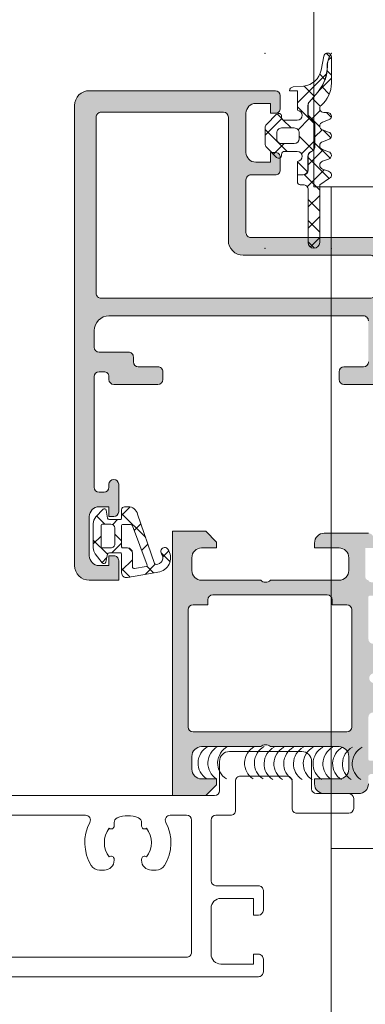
# Model space of a CAD drawing. Header units: millimetres. Extents: x 213386 to 506888, y 183055 to 450952.
# Tile 427 of 656: x 399514 to 399549, y 301567 to 301667. Entities that reach past the tile are written whole.
import ezdxf

# ---------------------------------------------------------------- set-up
doc = ezdxf.new("R2010")
doc.units = ezdxf.units.MM
doc.layers.add('FASÁDA DETAILNÍ', color=255, linetype='Continuous', lineweight=0)

msp = doc.modelspace()

# ---------------------------------------------------------------- hatches: boundary and pattern name
at = {"layer": 'FASÁDA DETAILNÍ'}
h = msp.add_hatch(dxfattribs=at)
h.set_pattern_fill('ANSI37', color=256, scale=0.625, angle=90, style=0)
h.set_pattern_definition([(135, (397960.6382589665, 280090.7056870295), (-1.403165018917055, -1.403165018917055), []), (225, (397960.6382589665, 280090.7056870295), (1.403165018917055, -1.403165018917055), [])])
edge = h.paths.add_edge_path()
edge.add_arc((399540.2923258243, 301653.5956662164), 0.2900050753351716, 224.9975633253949, 359.9994892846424)
edge.add_line((399540.5823308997, 301653.5956636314), (399540.5823308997, 301653.6956578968))
edge.add_arc((399540.8923308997, 301653.6956578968), 0.3099999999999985, 89.99999999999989, 180.0000000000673, ccw=False)
edge.add_line((399540.8923308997, 301654.0056578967), (399542.1923068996, 301654.0056578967))
edge.add_arc((399542.1923068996, 301653.4956578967), 0.5100000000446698, -88.87647985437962, 90.00000000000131, ccw=False)
edge.add_line((399542.2023069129, 301652.9857559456), (399542.2023087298, 301651.6271479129))
edge.add_line((399542.2023087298, 301651.627147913), (399542.7923090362, 301651.627147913))
edge.add_arc((399542.7923090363, 301652.117147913), 0.4900000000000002, -89.99999999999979, 1.272221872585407e-14)
edge.add_line((399543.2823090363, 301652.117147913), (399543.2823090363, 301653.5171456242))
edge.add_arc((399543.7923090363, 301653.5171456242), 0.5099999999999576, 120.00000000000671, 180.0000000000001, ccw=False)
edge.add_line((399543.5373090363, 301653.95881858), (399543.7373090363, 301654.0742886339))
edge.add_arc((399543.4923090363, 301654.4986410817), 0.4900000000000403, -59.9999999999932, 1.144999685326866e-13)
edge.add_line((399543.9823090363, 301654.4986410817), (399543.9823090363, 301656.7356509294))
edge.add_arc((399543.4923090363, 301656.7356509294), 0.4899999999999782, 1.144999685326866e-13, 60.00000000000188)
edge.add_line((399543.7373090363, 301657.1600033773), (399543.5373090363, 301657.2754734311))
edge.add_arc((399543.7923090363, 301657.7171463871), 0.5100000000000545, 179.9999999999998, 240.0000000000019, ccw=False)
edge.add_line((399543.2823090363, 301657.7171463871), (399543.2823090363, 301658.7147437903))
edge.add_arc((399543.7882424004, 301658.7147437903), 0.5059333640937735, 139.3588191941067, 180, ccw=False)
edge.add_line((399543.404338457, 301659.0442681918), (399544.2852053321, 301660.0704995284))
edge.add_arc((399541.2547474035, 301662.6716966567), 3.993732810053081, -40.64118080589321, 0.6188691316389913)
edge.add_arc((399547.2581299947, 301662.736543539), 2.010000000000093, 153.3452087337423, 180.6188691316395, ccw=False)
edge.add_line((399545.4617414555, 301663.6382575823), (399545.5957826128, 301663.9052934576))
edge.add_arc((399545.2923188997, 301663.6603238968), 0.3900003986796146, 38.91202932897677, 168.9894375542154)
edge.add_line((399544.9094976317, 301663.7348100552), (399544.6298960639, 301662.2967192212))
edge.add_arc((399542.6568421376, 301662.6803312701), 2.010000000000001, -85.00475061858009, -11.002496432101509, ccw=False)
edge.add_line((399542.8318591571, 301660.6779654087), (399541.7588993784, 301660.5841832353))
edge.add_arc((399541.7923206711, 301660.1956161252), 0.3900017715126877, 94.91600467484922, 178.5301263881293)
edge.add_line((399541.4024472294, 301660.2056201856), (399542.2023181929, 301660.2056201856))
edge.add_line((399542.2023181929, 301660.2056201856), (399542.2023069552, 301658.2055408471))
edge.add_arc((399542.1923068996, 301657.6956388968), 0.5100000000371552, -90, 88.87647509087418, ccw=False)
edge.add_line((399542.1923068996, 301657.1856388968), (399540.8923308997, 301657.1856388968))
edge.add_arc((399540.8923308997, 301657.4956388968), 0.3100000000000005, 180, 270, ccw=False)
edge.add_line((399540.5823308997, 301657.4956388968), (399540.5823308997, 301657.5956638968))
edge.add_arc((399540.2923155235, 301657.5956357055), 0.2900153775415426, 0.005569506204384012, 134.9966855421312)
edge.add_line((399540.0872555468, 301657.8007194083), (399539.0459585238, 301656.7601549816))
edge.add_arc((399539.3923188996, 301656.4135507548), 0.4900000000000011, 134.9798378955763, 179.9999999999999)
edge.add_line((399538.9023188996, 301656.4135507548), (399538.9023188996, 301654.7775023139))
edge.add_arc((399539.3923188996, 301654.777502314), 0.4899999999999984, 180.0000000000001, 225.0276992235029)
edge.add_line((399539.0460041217, 301654.4308525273), (399540.0872525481, 301653.3906103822))
edge = h.paths.add_edge_path()
edge.add_arc((399541.8923407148, 301655.2956350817), 0.4999901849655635, -90.00000000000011, -9.199197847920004e-09, ccw=False)
edge.add_line((399541.8923407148, 301654.7956448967), (399540.5923308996, 301654.7956448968))
edge.add_arc((399540.5923122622, 301655.2956262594), 0.4999813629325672, -180.0021357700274, -89.9978642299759, ccw=False)
edge.add_line((399540.0923308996, 301655.2956448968), (399540.0923308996, 301655.8956518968))
edge.add_arc((399540.5923122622, 301655.8956705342), 0.4999813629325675, 89.99786422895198, 180.0021357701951, ccw=False)
edge.add_line((399540.5923308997, 301656.3956518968), (399541.8923407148, 301656.3956518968))
edge.add_arc((399541.8923407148, 301655.8956617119), 0.4999901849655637, 0, 90.00000000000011, ccw=False)
edge.add_line((399542.3923308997, 301655.8956617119), (399542.3923308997, 301655.2956350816))
h = msp.add_hatch(dxfattribs=at)
h.set_pattern_fill('ANSI37', color=256, scale=0.48, angle=90, style=0)
h.set_pattern_definition([(135, (397960.6382589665, 280090.7056870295), (-1.077630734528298, -1.077630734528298), []), (225, (397960.6382589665, 280090.7056870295), (1.077630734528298, -1.077630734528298), [])])
edge = h.paths.add_edge_path()
edge.add_line((399544.7857356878, 301652.9914317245), (399545.3927931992, 301653.2186906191))
edge.add_arc((399545.2923179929, 301653.5955267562), 0.3900009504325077, -75.0706312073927, 75.07063120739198)
edge.add_line((399545.3927931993, 301653.9723628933), (399544.7857356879, 301654.1996217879))
edge.add_arc((399544.8923191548, 301654.5955267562), 0.4100009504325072, 105.0676336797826, 254.9323663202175, ccw=False)
edge.add_line((399544.7857356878, 301654.9914317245), (399545.3927932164, 301655.2186906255))
edge.add_arc((399545.2923194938, 301655.5955267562), 0.390000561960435, -75.0708416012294, 75.07084160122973)
edge.add_line((399545.3927932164, 301655.9723628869), (399544.7857357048, 301656.1996217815))
edge.add_arc((399544.8923176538, 301656.5955267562), 0.4100005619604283, 105.06742474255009, 254.9325713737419, ccw=False)
edge.add_line((399544.7857357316, 301656.9914317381), (399545.3927932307, 301657.2186868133))
edge.add_arc((399545.2923059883, 301657.595569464), 0.3900489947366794, -75.07068313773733, 89.99999999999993)
edge.add_line((399545.2923059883, 301657.9856184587), (399544.8923168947, 301657.9856184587))
edge.add_arc((399544.8923168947, 301658.3956190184), 0.4100005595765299, 130.3199356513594, 269.99999999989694, ccw=False)
edge.add_arc((399542.6923470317, 301660.9879052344), 2.989972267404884, -49.68006215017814, 0.001330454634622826)
edge.add_line((399545.6823192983, 301660.987974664), (399545.6823188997, 301663.659766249))
edge.add_arc((399545.2923188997, 301663.6603238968), 0.3900003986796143, -0.0819252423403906, 35.64056997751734)
edge.add_line((399545.6092676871, 301663.8875765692), (399545.4796159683, 301663.6292853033))
edge.add_arc((399547.2581299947, 301662.736543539), 1.990000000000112, 153.345208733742, 180.6188691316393)
edge.add_arc((399541.2547474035, 301662.6716966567), 4.013732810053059, -40.641180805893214, 0.6188691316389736, ccw=False)
edge.add_line((399544.3003813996, 301660.057473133), (399543.4195145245, 301659.0312417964))
edge.add_arc((399543.7882424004, 301658.7147437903), 0.4859333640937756, 139.3588191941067, 179.9999999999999)
edge.add_line((399543.3023090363, 301658.7147437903), (399543.3023090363, 301657.7171463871))
edge.add_arc((399543.7923090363, 301657.7171463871), 0.4900000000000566, 180.0000000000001, 240.0000000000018)
edge.add_line((399543.5473090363, 301657.2927939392), (399543.7473090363, 301657.1773238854))
edge.add_arc((399543.4923090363, 301656.7356509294), 0.5099999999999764, -1.1368683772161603e-13, 60.00000000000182, ccw=False)
edge.add_line((399544.0023090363, 301656.7356509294), (399544.0023090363, 301654.4986410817))
edge.add_arc((399543.4923090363, 301654.4986410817), 0.5100000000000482, -59.99999999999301, -2.2737367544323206e-13, ccw=False)
edge.add_line((399543.7473090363, 301654.0569681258), (399543.5473090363, 301653.941498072))
edge.add_arc((399543.7923090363, 301653.5171456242), 0.4899999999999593, 120.000000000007, 179.9999999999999)
edge.add_line((399543.3023090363, 301653.5171456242), (399543.3023090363, 301652.117147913))
edge.add_arc((399542.7923090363, 301652.117147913), 0.509999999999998, -90.00000000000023, 0, ccw=False)
edge.add_line((399542.7923090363, 301651.607147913), (399542.2023087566, 301651.607147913))
edge.add_line((399542.2023087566, 301651.607147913), (399542.2023097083, 301650.8955263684))
edge.add_arc((399542.4923097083, 301650.8955267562), 0.2900000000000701, 180.0000766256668, 270.0000000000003)
edge.add_line((399542.4923097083, 301650.6055267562), (399542.7922948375, 301650.6055267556))
edge.add_arc((399542.7924763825, 301650.0957047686), 0.5098220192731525, -0.02428648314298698, 90.02040272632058, ccw=False)
edge.add_line((399543.3022983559, 301650.0954886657), (399543.3023288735, 301644.6955257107))
edge.add_arc((399543.8923273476, 301644.695529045), 0.5899984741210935, 180.0003238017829, 360.0000000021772)
edge.add_line((399544.4823258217, 301644.695529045), (399544.4823258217, 301650.6009372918))
edge.add_line((399544.4823258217, 301650.6009372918), (399545.4870801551, 301651.2576408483))
edge.add_arc((399545.2923195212, 301651.5955285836), 0.3899997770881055, -60.04057881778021, 75.07024092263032)
edge.add_line((399545.3927969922, 301651.9723629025), (399544.7857356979, 301652.1996217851))
edge.add_arc((399544.8923191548, 301652.5955267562), 0.4100009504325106, 105.0676336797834, 254.9323677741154, ccw=False)
h = msp.add_hatch(color=256, dxfattribs=at)
edge = h.paths.add_edge_path(flags=16)
edge.add_ellipse((399522.1563332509, 301639.5055672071), major_axis=(-0.4999740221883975, 0), ratio=1, start_angle=-0.0029770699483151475, end_angle=90.0029770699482, ccw=False)
edge.add_line((399521.6563592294, 301639.5055931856), (399521.6563592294, 301657.5055931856))
edge.add_ellipse((399522.1563332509, 301657.5056191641), major_axis=(-0.4999740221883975, 0), ratio=1, start_angle=-90.0029770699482, end_angle=0.0029770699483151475, ccw=False)
edge.add_line((399522.1563592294, 301658.0055931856), (399534.6563592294, 301658.0055931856))
edge.add_ellipse((399534.6563374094, 301657.5055713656), major_axis=(-0.5000218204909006, 0), ratio=1, start_angle=180.0025002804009, end_angle=269.997499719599, ccw=False)
edge.add_line((399535.1563592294, 301657.5055931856), (399535.1563592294, 301644.9025421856))
edge.add_ellipse((399536.6563581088, 301644.902541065), major_axis=(-1.499998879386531, 0), ratio=1, start_angle=-4.280432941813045e-05, end_angle=90.00004280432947)
edge.add_line((399536.6563592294, 301643.4025421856), (399549.6563472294, 301643.4025421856))
edge.add_ellipse((399549.656347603, 301642.9025425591), major_axis=(-0.4999996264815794, 0), ratio=1, start_angle=179.9999571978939, end_angle=270.0000428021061, ccw=False)
edge.add_line((399550.1563472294, 301642.9025421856), (399550.1563472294, 301639.5055931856))
edge.add_ellipse((399549.656347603, 301639.5055928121), major_axis=(-0.4999996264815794, 0), ratio=1, start_angle=89.99995719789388, end_angle=180.0000428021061, ccw=False)
edge.add_line((399549.6563472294, 301639.0055931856), (399522.1563592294, 301639.0055931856))
edge = h.paths.add_edge_path()
edge.add_line((399520.9563472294, 301610.2055981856), (399523.9563472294, 301610.2055981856))
edge.add_line((399523.9563472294, 301610.2055981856), (399523.9563472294, 301612.2055981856))
edge.add_arc((399523.4563732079, 301612.2056241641), 0.4999740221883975, 359.9970229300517, 450.0029770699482)
edge.add_line((399523.4563472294, 301612.7055981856), (399522.9563472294, 301612.7055981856))
edge.add_line((399522.9563472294, 301612.7055981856), (399522.9563472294, 301611.7055981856))
edge.add_line((399522.9563472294, 301611.7055981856), (399521.9563472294, 301611.7055981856))
edge.add_arc((399521.9564113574, 301612.7056623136), 1.000064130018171, 180.0036740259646, 269.99632597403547, ccw=False)
edge.add_line((399520.9563472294, 301612.7055981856), (399520.9563472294, 301616.7055981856))
edge.add_arc((399521.9563772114, 301616.7055682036), 1.000029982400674, 90.00171778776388, 179.9982822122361, ccw=False)
edge.add_line((399521.9563472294, 301617.7055981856), (399522.9563472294, 301617.7055981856))
edge.add_line((399522.9563472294, 301617.7055981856), (399522.9563472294, 301616.7055981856))
edge.add_line((399522.9563472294, 301616.7055981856), (399523.4563472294, 301616.7055981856))
edge.add_arc((399523.456341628, 301617.205603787), 0.5000056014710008, 270.0006418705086, 359.9993581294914)
edge.add_line((399523.9563472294, 301617.2055981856), (399523.9563472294, 301620.0056011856))
edge.add_arc((399523.4563472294, 301620.0056011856), 0.5, 0, 180)
edge.add_line((399522.9563472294, 301620.0056011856), (399522.9563472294, 301619.7055981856))
edge.add_arc((399522.4563365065, 301619.7056089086), 0.5000107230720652, 270.0012287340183, 359.9987712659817, ccw=False)
edge.add_line((399522.4563472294, 301619.2055981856), (399521.9563472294, 301619.2055981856))
edge.add_arc((399521.9564151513, 301619.7056661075), 0.5000679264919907, 180.0077822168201, 269.99221778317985, ccw=False)
edge.add_line((399521.4563472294, 301619.7055981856), (399521.4563472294, 301631.0055931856))
edge.add_arc((399521.9563690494, 301631.0055713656), 0.5000218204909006, 90.00250028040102, 179.9974997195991, ccw=False)
edge.add_line((399521.9563472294, 301631.5055931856), (399522.4563472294, 301631.5055931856))
edge.add_arc((399522.4564099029, 301631.0056558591), 0.499937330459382, -0.007182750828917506, 90.00718275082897, ccw=False)
edge.add_line((399522.9563472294, 301631.0055931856), (399522.9563472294, 301630.7055901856))
edge.add_arc((399523.4564100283, 301630.7056529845), 0.5000628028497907, 180.0071953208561, 269.9928046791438)
edge.add_line((399523.4563472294, 301630.2055901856), (399527.9563472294, 301630.2055901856))
edge.add_arc((399527.956341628, 301630.705595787), 0.5000056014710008, 270.0006418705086, 359.9993581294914)
edge.add_line((399528.4563472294, 301630.7055901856), (399528.4563472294, 301631.5055931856))
edge.add_arc((399527.9563732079, 301631.5056191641), 0.4999740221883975, 359.9970229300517, 450.0029770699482)
edge.add_line((399527.9563472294, 301632.0055931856), (399525.9563472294, 301632.0055931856))
edge.add_arc((399525.9564151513, 301632.5056611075), 0.5000679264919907, 180.0077822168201, 269.99221778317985, ccw=False)
edge.add_line((399525.4563472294, 301632.5055931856), (399525.4563472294, 301633.0055931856))
edge.add_arc((399524.9564099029, 301633.0056558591), 0.499937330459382, 359.992817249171, 450.007182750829)
edge.add_line((399524.9563472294, 301633.5055931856), (399521.9563472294, 301633.5055931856))
edge.add_arc((399521.9564023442, 301634.0056483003), 0.5000551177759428, 180.0063149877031, 269.9936850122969, ccw=False)
edge.add_line((399521.4563472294, 301634.0055931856), (399521.4563472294, 301635.7055901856))
edge.add_arc((399522.9563153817, 301635.7056220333), 1.499968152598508, 89.99878348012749, 180.0012165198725, ccw=False)
edge.add_line((399522.9563472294, 301637.2055901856), (399548.9563472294, 301637.2055901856))
edge.add_arc((399548.9563680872, 301636.7056110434), 0.4999791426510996, -0.0023902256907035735, 90.0023902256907, ccw=False)
edge.add_line((399549.4563472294, 301636.7055901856), (399549.4563472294, 301632.5055931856))
edge.add_arc((399548.956341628, 301632.505598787), 0.5000056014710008, 270.0006418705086, 359.9993581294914, ccw=False)
edge.add_line((399548.9563472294, 301632.0055931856), (399546.9563472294, 301632.0055931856))
edge.add_arc((399546.9563690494, 301631.5055713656), 0.5000218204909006, 90.002500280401, 179.9974997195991)
edge.add_line((399546.4563472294, 301631.5055931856), (399546.4563472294, 301630.7055901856))
edge.add_arc((399546.9563997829, 301630.705642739), 0.5000525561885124, 180.0060215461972, 269.9939784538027)
edge.add_line((399546.9563472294, 301630.2055901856), (399551.9563482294, 301630.2055901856))
edge.add_line((399551.9563482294, 301630.2055901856), (399552.7142372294, 301630.4229111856))
edge.add_arc((399552.7969285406, 301630.1345327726), 0.2999999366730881, 37.90481467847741, 106.00002422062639, ccw=False)
edge.add_arc((399553.270348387, 301630.5031433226), 0.3000001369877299, 217.9047180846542, 269.9999699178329)
edge.add_line((399553.2703482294, 301630.2031431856), (399555.3344952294, 301630.2031451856))
edge.add_arc((399555.3344956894, 301630.6031445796), 0.3999993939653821, 269.9999341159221, 381.973769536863)
edge.add_line((399555.7054372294, 301630.7528171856), (399554.8890762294, 301632.7760461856))
edge.add_arc((399554.7036059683, 301632.7012095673), 0.1999993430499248, 21.9739078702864, 114.1410923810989)
edge.add_line((399554.6218092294, 301632.8837171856), (399552.2381242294, 301631.8153971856))
edge.add_arc((399552.1563275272, 301631.9979052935), 0.1999997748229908, 179.1800993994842, 294.14102545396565, ccw=False)
edge.add_line((399551.9563482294, 301632.0007671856), (399551.9563472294, 301643.3048471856))
edge.add_arc((399552.1477617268, 301643.3132789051), 0.1916001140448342, 88.95554998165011, 182.5222218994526, ccw=False)
edge.add_line((399552.1512542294, 301643.5048471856), (399552.5718382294, 301643.5048471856))
edge.add_line((399552.5718382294, 301643.5048471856), (399555.0374502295, 301642.0731121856))
edge.add_arc((399555.1882619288, 301642.3324491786), 0.2999997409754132, 239.8208038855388, 344.0000282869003)
edge.add_line((399555.4766402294, 301642.2497581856), (399555.9045112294, 301643.7419191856))
edge.add_line((399555.9045112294, 301643.7419191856), (399556.4029232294, 301644.6051941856))
edge.add_arc((399556.0565129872, 301644.805194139), 0.400000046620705, 330.000011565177, 449.9999652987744)
edge.add_line((399556.0565132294, 301645.2051941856), (399551.9485822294, 301645.2048471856))
edge.add_line((399551.9485822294, 301645.2048471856), (399537.4565252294, 301645.2025421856))
edge.add_arc((399537.4563471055, 301645.70254203), 0.4999998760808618, 179.9999821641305, 270.02041150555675, ccw=False)
edge.add_line((399536.9563472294, 301645.7025421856), (399536.9563472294, 301651.1055841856))
edge.add_arc((399537.4563468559, 301651.1055845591), 0.4999996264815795, 89.99995719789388, 180.0000428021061, ccw=False)
edge.add_line((399537.4563472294, 301651.6055841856), (399539.9563472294, 301651.6055841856))
edge.add_arc((399539.9563476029, 301652.1055838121), 0.4999996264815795, 269.9999571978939, 360.0000428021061)
edge.add_line((399540.4563472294, 301652.1055841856), (399540.4563472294, 301653.4055871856))
edge.add_arc((399539.9563680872, 301653.4056080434), 0.4999791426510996, 359.9976097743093, 450.0023902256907)
edge.add_line((399539.9563472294, 301653.9055871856), (399539.4563472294, 301653.9055871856))
edge.add_line((399539.4563472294, 301653.9055871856), (399539.4563472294, 301652.9055871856))
edge.add_line((399539.4563472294, 301652.9055871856), (399537.9563472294, 301652.9055871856))
edge.add_arc((399537.9563789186, 301653.9056188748), 1.00003168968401, 180.001815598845, 269.998184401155, ccw=False)
edge.add_line((399536.9563472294, 301653.9055871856), (399536.9563472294, 301657.9055871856))
edge.add_arc((399537.9564164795, 301657.9055179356), 1.000069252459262, 90.00396746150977, 179.9960325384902, ccw=False)
edge.add_line((399537.9563472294, 301658.9055871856), (399539.4563472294, 301658.9055871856))
edge.add_line((399539.4563472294, 301658.9055871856), (399539.4563472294, 301657.9055871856))
edge.add_line((399539.4563472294, 301657.9055871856), (399539.9563472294, 301657.9055871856))
edge.add_arc((399539.9563732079, 301658.4055612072), 0.4999740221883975, 269.9970229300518, 360.0029770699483)
edge.add_line((399540.4563472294, 301658.4055871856), (399540.4563472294, 301659.7055901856))
edge.add_arc((399539.956341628, 301659.7055845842), 0.5000056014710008, 0.0006418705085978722, 89.99935812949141)
edge.add_line((399539.9563472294, 301660.2055901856), (399520.9563472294, 301660.2055901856))
edge.add_arc((399520.9563179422, 301658.7056194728), 1.49997071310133, 89.9988812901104, 180.0011187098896)
edge.add_line((399519.4563472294, 301658.7055901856), (399519.4563472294, 301611.7055981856))
edge.add_arc((399520.9564075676, 301611.7056585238), 1.500060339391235, 180.0023046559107, 269.9976953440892)
h = msp.add_hatch(dxfattribs=at)
h.set_pattern_fill('ANSI37', color=256, scale=0.625, angle=180, style=0)
h.set_pattern_definition([(225, (399522.9563192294, 301612.7056181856), (1.403165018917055, -1.403165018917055), []), (315, (399522.9563192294, 301612.7056181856), (1.403165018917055, 1.403165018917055), [])])
edge = h.paths.add_edge_path(flags=16)
edge.add_ellipse((399524.8585323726, 301613.0078332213), major_axis=(-0.4977897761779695, 0), ratio=1, start_angle=179.7452779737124, end_angle=270.1925797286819)
edge.add_line((399524.8568592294, 301613.5056201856), (399524.3563402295, 301613.5056201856))
edge.add_ellipse((399524.3563259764, 301613.6056039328), major_axis=(-0.0999837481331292, 0), ratio=1, start_angle=-0.00874066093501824, end_angle=90.00816770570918, ccw=False)
edge.add_line((399524.2563422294, 301613.6056191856), (399524.2563382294, 301615.8060491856))
edge.add_ellipse((399524.3563428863, 301615.8060465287), major_axis=(-0.1000046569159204, 0), ratio=1, start_angle=270.0015221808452, end_angle=359.99847781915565, ccw=False)
edge.add_line((399524.3563402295, 301615.9060511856), (399525.1682822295, 301615.9060511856))
edge.add_ellipse((399525.1682737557, 301615.7060445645), major_axis=(-0.2000066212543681, 0), ratio=1, start_angle=195.6886153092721, end_angle=269.9975725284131, ccw=False)
edge.add_line((399525.3608292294, 301615.7601281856), (399526.8481542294, 301611.7419871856))
edge.add_ellipse((399526.7543727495, 301611.7072736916), major_axis=(-0.09999996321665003, 0), ratio=1, start_angle=100.32228414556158, end_angle=200.312182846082, ccw=False)
edge.add_line((399526.7722912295, 301611.6088921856), (399525.5628222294, 301611.3886091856))
edge.add_ellipse((399525.5563135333, 301611.5884995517), major_axis=(-0.199996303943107, 0), ratio=1, start_angle=-0.0010410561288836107, end_angle=91.86496785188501, ccw=False)
edge.add_line((399525.3563172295, 301611.5885031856), (399525.3563172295, 301613.0056201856))
edge = h.paths.add_edge_path(flags=16)
edge.add_ellipse((399522.3563283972, 301613.7056213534), major_axis=(-0.2000001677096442, 0), ratio=1, start_angle=-0.000238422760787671, end_angle=90.0002384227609, ccw=False)
edge.add_line((399522.1563282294, 301613.7056221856), (399522.1563322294, 301615.7400791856))
edge.add_ellipse((399522.3563275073, 301615.7400839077), major_axis=(-0.1999952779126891, 0), ratio=1, start_angle=-90.00049336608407, end_angle=0.0013528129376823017, ccw=False)
edge.add_line((399522.3563292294, 301615.9400791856), (399523.1563392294, 301615.9400791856))
edge.add_ellipse((399523.1563304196, 301615.5400683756), major_axis=(-0.4000108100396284, 0), ratio=1, start_angle=180.0019780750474, end_angle=269.99873811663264, ccw=False)
edge.add_line((399523.5563412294, 301615.5400821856), (399523.5563412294, 301613.9056191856))
edge.add_ellipse((399523.1563463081, 301613.9056161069), major_axis=(-0.399994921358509, 0), ratio=1, start_angle=89.9989860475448, end_angle=180.0004409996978, ccw=False)
edge.add_line((399523.1563392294, 301613.5056211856), (399522.3563292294, 301613.5056211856))
edge = h.paths.add_edge_path()
edge.add_arc((399522.4328803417, 301612.1056292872), 0.2000083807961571, 220.0023157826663, 344.9984805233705)
edge.add_line((399522.6260722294, 301612.0538581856), (399522.8166062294, 301612.8573831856))
edge.add_arc((399523.0097998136, 301612.805606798), 0.2000113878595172, 90.0027454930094, 164.9971436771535, ccw=False)
edge.add_line((399523.0097902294, 301613.0056181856), (399524.1063402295, 301613.0056181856))
edge.add_arc((399524.1063505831, 301612.8556305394), 0.1499876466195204, -0.003955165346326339, 90.00395514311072, ccw=False)
edge.add_line((399524.2563382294, 301612.8556201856), (399524.2563302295, 301610.9727491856))
edge.add_arc((399524.7563301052, 301610.9727472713), 0.4999998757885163, 179.9997806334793, 279.9335722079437)
edge.add_line((399524.8425832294, 301610.4802431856), (399528.1623092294, 301611.0616321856))
edge.add_arc((399527.7562348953, 301612.5056177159), 1.499996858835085, 285.706924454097, 395.0875539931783)
edge.add_arc((399528.6563377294, 301613.1379246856), 0.3999981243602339, 35.08800412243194, 215.0880041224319)
edge.add_arc((399527.7750380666, 301612.5034031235), 0.6860034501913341, -89.5156416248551, 36.14118558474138, ccw=False)
edge.add_arc((399527.7612178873, 301611.9665267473), 0.1503878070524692, 199.0161509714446, 277.4960782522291, ccw=False)
edge.add_line((399527.6190372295, 301611.9175251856), (399525.8913552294, 301616.9637511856))
edge.add_arc((399524.9252632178, 301616.705630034), 0.9999801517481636, 14.9589109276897, 90.00057229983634)
edge.add_line((399524.9252532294, 301617.7056101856), (399524.5563482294, 301617.7056221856))
edge.add_arc((399524.5563689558, 301617.4056024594), 0.3000197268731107, 90.00395818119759, 179.9968057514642)
edge.add_line((399524.2563492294, 301617.4056191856), (399524.2563492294, 301616.5556041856))
edge.add_arc((399524.1063651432, 301616.5555912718), 0.1499840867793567, -90.0049332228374, 0.004933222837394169, ccw=False)
edge.add_line((399524.1063522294, 301616.4056071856), (399523.0097902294, 301616.4056181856))
edge.add_arc((399523.0097993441, 301616.6056327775), 0.2000145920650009, 195.0023743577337, 269.99738904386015, ccw=False)
edge.add_line((399522.8166022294, 301616.5538571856), (399522.6875082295, 301617.3572291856))
edge.add_arc((399522.4943323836, 301617.3055047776), 0.1999808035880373, 14.98978708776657, 135.0074444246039)
edge.add_line((399522.3529062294, 301617.4468941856), (399521.6263872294, 301616.6710241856))
edge.add_arc((399522.3563288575, 301615.9875137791), 1.000000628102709, 136.8814623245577, 180.0000340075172)
edge.add_line((399521.3563282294, 301615.9875131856), (399521.3563282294, 301613.5088801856))
edge.add_arc((399522.3563311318, 301613.5088812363), 1.00000290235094, 180.0000601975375, 217.8277930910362)
edge.add_line((399521.5664712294, 301612.8955891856), (399522.2796702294, 301611.9770601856))
h = msp.add_hatch(color=256, dxfattribs=at)
edge = h.paths.add_edge_path()
edge.add_arc((399549.576326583, 301591.9057490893), 0.1199999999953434, 180, 270)
edge.add_line((399549.576326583, 301591.7857490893), (399552.336324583, 301591.7857490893))
edge.add_arc((399552.3363245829, 301591.4857490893), 0.3000000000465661, 0, 89.99999998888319, ccw=False)
edge.add_line((399552.636324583, 301591.4857490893), (399552.636324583, 301590.5057747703))
edge.add_arc((399552.3363245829, 301590.5057747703), 0.3000000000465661, -89.99999998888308, 0, ccw=False)
edge.add_line((399552.336324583, 301590.2057747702), (399550.456313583, 301590.2057747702))
edge.add_arc((399550.1887702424, 301590.1269076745), 0.27892554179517, 16.42459456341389, 91.16287006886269)
edge.add_line((399550.183109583, 301590.4057757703), (399549.729515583, 301590.4057757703))
edge.add_arc((399549.723847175, 301590.1269383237), 0.2788950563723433, 88.83541063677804, 163.5801235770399)
edge.add_line((399549.456326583, 301590.2057747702), (399549.456326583, 301589.4056000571))
edge.add_arc((399548.456326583, 301589.4056000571), 1, -90, 0, ccw=False)
edge.add_line((399548.456326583, 301588.4056000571), (399544.9563192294, 301588.4056000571))
edge.add_arc((399544.9563390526, 301589.4056198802), 1.000019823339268, 180.0011357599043, 269.9988642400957, ccw=False)
edge.add_line((399543.9563192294, 301589.4056000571), (399543.9563192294, 301589.9056000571))
edge.add_line((399543.9563192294, 301589.9056000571), (399546.4563192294, 301589.9056000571))
edge.add_arc((399546.4562738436, 301590.905645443), 1.000045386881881, 270.00260029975, 359.99739970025)
edge.add_line((399547.4563192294, 301590.9056000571), (399547.4563192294, 301592.2056183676))
edge.add_arc((399546.4562667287, 301592.2055658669), 1.000052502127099, 0.003007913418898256, 89.9969920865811)
edge.add_line((399546.4563192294, 301593.2056183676), (399539.4563192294, 301593.2056183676))
edge.add_arc((399538.9563192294, 301592.6804966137), 0.7250881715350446, 46.40381611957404, 133.596183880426)
edge.add_line((399538.4563192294, 301593.2056183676), (399532.4222310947, 301593.2056183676))
edge.add_arc((399532.4222835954, 301592.2055658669), 1.000052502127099, 90.0030079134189, 179.9969920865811)
edge.add_line((399531.4222310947, 301592.2056183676), (399531.4222310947, 301590.9056000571))
edge.add_arc((399532.4222764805, 301590.905645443), 1.000045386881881, 180.00260029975, 269.9973997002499)
edge.add_line((399532.4222310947, 301589.9056000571), (399533.9563192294, 301589.9056000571))
edge.add_line((399533.9563192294, 301589.9056000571), (399533.9563192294, 301589.3055939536))
edge.add_line((399533.9563192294, 301589.3055939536), (399532.8563131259, 301588.2056183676))
edge.add_line((399532.8563131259, 301588.2056183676), (399529.4563192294, 301588.2056183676))
edge.add_line((399529.4563192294, 301588.2056183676), (399529.4563192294, 301615.2055191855))
edge.add_line((399529.4563192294, 301615.2055191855), (399532.8563131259, 301615.2055191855))
edge.add_line((399532.8563131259, 301615.2055191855), (399533.9563192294, 301614.1055435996))
edge.add_line((399533.9563192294, 301614.1055435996), (399533.9563192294, 301613.5055374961))
edge.add_line((399533.9563192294, 301613.5055374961), (399532.4222310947, 301613.5055374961))
edge.add_arc((399532.4222764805, 301612.5054921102), 1.000045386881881, 90.00260029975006, 179.9973997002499)
edge.add_line((399531.4222310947, 301612.5055374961), (399531.4222310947, 301611.2055191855))
edge.add_arc((399532.4222835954, 301611.2055716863), 1.000052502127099, 180.0030079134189, 269.9969920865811)
edge.add_line((399532.4222310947, 301610.2055191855), (399538.4563192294, 301610.2055191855))
edge.add_arc((399538.9563192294, 301610.7306409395), 0.7250881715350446, 226.403816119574, 313.596183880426)
edge.add_line((399539.4563192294, 301610.2055191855), (399546.4563192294, 301610.2055191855))
edge.add_arc((399546.4562667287, 301611.2055716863), 1.000052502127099, 270.0030079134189, 359.9969920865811)
edge.add_line((399547.4563192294, 301611.2055191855), (399547.4563192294, 301612.5055374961))
edge.add_arc((399546.4562738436, 301612.5054921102), 1.000045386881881, 0.002600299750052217, 89.99739970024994)
edge.add_line((399546.4563192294, 301613.5055374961), (399543.9563192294, 301613.5055374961))
edge.add_line((399543.9563192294, 301613.5055374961), (399543.9563192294, 301614.0055374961))
edge.add_arc((399544.9563390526, 301614.0055176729), 1.000019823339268, 90.00113575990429, 179.9988642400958, ccw=False)
edge.add_line((399544.9563192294, 301615.0055374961), (399549.4563192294, 301615.0055374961))
edge.add_arc((399549.4563295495, 301614.5055478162), 0.4999896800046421, -0.001182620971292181, 90.00118262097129, ccw=False)
edge.add_line((399549.9563192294, 301614.5055374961), (399549.9563192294, 301613.5055374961))
edge.add_line((399549.9563192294, 301613.5055374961), (399549.1563161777, 301613.5055374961))
edge.add_line((399549.1563161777, 301613.5055374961), (399549.1563161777, 301610.5055222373))
edge.add_arc((399549.4563238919, 301610.5055195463), 0.3000077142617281, 179.9994860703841, 270.0005139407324)
edge.add_arc((399549.723847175, 301610.2843482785), 0.2788950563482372, 196.4198764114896, 271.164589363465)
edge.add_line((399549.729515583, 301610.005510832), (399550.183109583, 301610.005510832))
edge.add_arc((399550.1887702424, 301610.2843789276), 0.2789255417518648, 268.8371299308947, 343.575405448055)
edge.add_line((399550.456313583, 301610.205511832), (399552.336324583, 301610.205511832))
edge.add_arc((399552.3363245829, 301609.905511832), 0.2999999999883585, 0, 89.99999998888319, ccw=False)
edge.add_line((399552.636324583, 301609.905511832), (399552.636324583, 301608.9255375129))
edge.add_arc((399552.3363245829, 301608.925537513), 0.3000000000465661, 270.0000000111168, 359.9999999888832, ccw=False)
edge.add_line((399552.336324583, 301608.6255375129), (399549.576326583, 301608.6255375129))
edge.add_arc((399549.576326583, 301608.5055375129), 0.1199999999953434, 90, 180)
edge.add_line((399549.456326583, 301608.5055375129), (399549.456326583, 301604.205511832))
edge.add_arc((399549.956326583, 301604.205511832), 0.5, 180, 270)
edge.add_line((399549.956326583, 301603.705511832), (399550.656326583, 301603.705511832))
edge.add_line((399550.656326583, 301603.705511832), (399553.049146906, 301605.0870072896))
edge.add_arc((399553.1182067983, 301604.9673920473), 0.1381197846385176, -7.702437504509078, 119.99999997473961, ccw=False)
edge.add_arc((399548.2768555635, 301605.4150104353), 5.00000000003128, 288.7094007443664, 354.65077199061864, ccw=False)
edge.add_arc((399550.0410817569, 301600.2056433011), 0.4999999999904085, 108.7094007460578, 251.2905992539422)
edge.add_arc((399548.2768555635, 301594.9962761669), 5.000000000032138, 5.34922800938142, 71.2905992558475, ccw=False)
edge.add_arc((399553.1182067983, 301595.4438945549), 0.1381197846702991, -120.00000000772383, 7.702437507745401, ccw=False)
edge.add_line((399553.049146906, 301595.3242793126), (399550.656326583, 301596.7057747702))
edge.add_line((399550.656326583, 301596.7057747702), (399549.956326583, 301596.7057747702))
edge.add_arc((399549.956326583, 301596.2057747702), 0.5, 90, 180)
edge.add_line((399549.456326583, 301596.2057747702), (399549.456326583, 301591.9057490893))
edge = h.paths.add_edge_path(flags=16)
edge.add_arc((399531.556325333, 301607.2055268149), 0.5, 90, 180)
edge.add_line((399531.056325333, 301607.2055268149), (399531.056325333, 301595.2056183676))
edge.add_arc((399531.556325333, 301595.2056183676), 0.5, 180, 270)
edge.add_line((399531.556325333, 301594.7056183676), (399547.2563070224, 301594.7056183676))
edge.add_arc((399547.2563070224, 301595.2056183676), 0.5, 270, 360)
edge.add_line((399547.7563070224, 301595.2056183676), (399547.7563070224, 301607.2055268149))
edge.add_arc((399547.2563070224, 301607.2055268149), 0.5, 0, 90)
edge.add_line((399547.2563070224, 301607.7055268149), (399545.7563070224, 301607.7055268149))
edge.add_line((399545.7563070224, 301607.7055268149), (399545.7563070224, 301608.2055268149))
edge.add_arc((399545.2563070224, 301608.2055268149), 0.5, 0, 90)
edge.add_line((399545.2563070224, 301608.7055268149), (399533.556325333, 301608.7055268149))
edge.add_arc((399533.556325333, 301608.2055268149), 0.5, 90, 180)
edge.add_line((399533.056325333, 301608.2055268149), (399533.056325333, 301607.7055268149))
edge.add_line((399533.056325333, 301607.7055268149), (399531.556325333, 301607.7055268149))

# ---------------------------------------------------------------- linework, layer by layer
for p, q in [((399545.6382302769, 301650.3801178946), (399545.6382310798, 301177.6545368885)), ((399545.6382310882, 301650.3801178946), (399545.6382310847, 297319.0417735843)), ((399545.6382310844, 301650.3801178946), (399545.638231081, 297319.0417735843)), ((399551.6382310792, 301582.8172891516), (399545.6382310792, 301582.8172891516))]:
    msp.add_line(p, q, dxfattribs=at)
msp.add_lwpolyline([(399587.8922310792, 301731.3509967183), (399587.8922310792, 302119.0417735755), (399543.8922310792, 302119.0417735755), (399543.8922310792, 301731.3509967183), (399543.8922310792, 301650.3801178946), (399587.8922310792, 301650.3801178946)], close=True, dxfattribs=at)
at = {"layer": 'FASÁDA DETAILNÍ', "color": 7}
for points in [[(399540.0872525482, 301653.3906103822, 0.6681907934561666), (399540.5823308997, 301653.5956636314), (399540.5823308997, 301653.6956578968, -0.41421356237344), (399540.8923308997, 301654.0056578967), (399542.1923068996, 301654.0056578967, -0.9902431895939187), (399542.2023069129, 301652.9857559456), (399542.2023087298, 301651.627147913), (399542.7923090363, 301651.627147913, 0.4142135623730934), (399543.2823090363, 301652.117147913), (399543.2823090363, 301653.5171456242, -0.267949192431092), (399543.5373090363, 301653.95881858), (399543.7373090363, 301654.0742886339, 0.2679491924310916), (399543.9823090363, 301654.4986410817), (399543.9823090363, 301656.7356509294, 0.267949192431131), (399543.7373090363, 301657.1600033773), (399543.5373090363, 301657.2754734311, -0.2679491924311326), (399543.2823090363, 301657.7171463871), (399543.2823090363, 301658.7147437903, -0.1792130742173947), (399543.404338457, 301659.0442681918), (399544.2852053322, 301660.0704995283, 0.1820014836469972), (399545.2482472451, 301662.7148333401, -0.1195687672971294), (399545.4617414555, 301663.6382575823), (399545.5957826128, 301663.9052934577, 0.6375452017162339), (399544.9094976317, 301663.7348100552), (399544.6298960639, 301662.2967192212, -0.3346062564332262), (399542.8318591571, 301660.6779654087), (399541.7588993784, 301660.5841832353, 0.381933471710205), (399541.4024472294, 301660.2056201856), (399542.2023181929, 301660.2056201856), (399542.2023069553, 301658.2055408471, -0.9902431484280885), (399542.1923068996, 301657.1856388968), (399540.8923308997, 301657.1856388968, -0.414213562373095), (399540.5823308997, 301657.4956388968), (399540.5823308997, 301657.5956638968, 0.6681225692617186), (399540.0872555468, 301657.8007194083), (399539.0459585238, 301656.7601549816, 0.1990038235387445), (399538.9023188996, 301656.4135507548), (399538.9023188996, 301654.777502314, 0.199038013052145), (399539.0460041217, 301654.4308525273), (399540.0872525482, 301653.3906103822)], [(399544.7857356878, 301652.9914317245), (399545.3927931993, 301653.2186906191, 0.7683067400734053), (399545.3927931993, 301653.9723628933), (399544.7857356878, 301654.1996217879, -0.7663896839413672), (399544.7857356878, 301654.9914317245), (399545.3927932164, 301655.2186906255, 0.7683096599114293), (399545.3927932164, 301655.9723628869), (399544.7857357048, 301656.1996217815, -0.766392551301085), (399544.7857357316, 301656.9914317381), (399545.3927932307, 301657.2186868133, 0.8775222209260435), (399545.2923059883, 301657.9856184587), (399544.8923168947, 301657.9856184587, -0.6981291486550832), (399544.6270239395, 301658.7082211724, 0.2202365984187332), (399545.6823192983, 301660.987974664), (399545.6823188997, 301663.659766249, 0.1571434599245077), (399545.6092676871, 301663.8875765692), (399545.4796159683, 301663.6292853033, 0.1195687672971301), (399545.2682460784, 301662.715049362, -0.1820014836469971), (399544.3003813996, 301660.057473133), (399543.4195145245, 301659.0312417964, 0.1792130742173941), (399543.3023090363, 301658.7147437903), (399543.3023090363, 301657.7171463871, 0.2679491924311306), (399543.5473090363, 301657.2927939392), (399543.7473090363, 301657.1773238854, -0.2679491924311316), (399544.0023090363, 301656.7356509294), (399544.0023090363, 301654.4986410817, -0.2679491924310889), (399543.7473090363, 301654.0569681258), (399543.5473090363, 301653.941498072, 0.2679491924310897), (399543.3023090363, 301653.5171456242), (399543.3023090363, 301652.117147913, -0.4142135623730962), (399542.7923090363, 301651.607147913), (399542.2023087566, 301651.607147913), (399542.2023097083, 301650.8955263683, 0.4142131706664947), (399542.4923097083, 301650.6055267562), (399542.7922948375, 301650.6055267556, -0.414442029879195), (399543.3022983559, 301650.0954886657), (399543.3023288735, 301644.6955257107, 0.999997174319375), (399544.4823258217, 301644.695529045), (399544.4823258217, 301650.6009372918), (399545.4870801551, 301651.2576408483, 0.6688782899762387), (399545.3927969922, 301651.9723629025), (399544.7857356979, 301652.1996217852, -0.7663896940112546), (399544.7857356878, 301652.9914317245)], [(399542.3923308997, 301655.2956350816, -0.4142135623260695), (399541.8923407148, 301654.7956448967), (399540.5923308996, 301654.7956448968, -0.4142353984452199), (399540.0923308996, 301655.2956448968), (399540.0923308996, 301655.8956518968, -0.4142353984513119), (399540.5923308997, 301656.3956518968), (399541.8923407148, 301656.3956518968, -0.4142135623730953), (399542.3923308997, 301655.8956617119), (399542.3923308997, 301655.2956350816)]]:
    msp.add_lwpolyline(points, format="xyb", close=True, dxfattribs=at)
at = {"layer": 'FASÁDA DETAILNÍ'}
for points in [[(399551.9485822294, 301645.2048471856), (399537.4565252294, 301645.2025421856), (399537.4565252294, 301645.2025421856, -0.414318), (399536.9563472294, 301645.7025421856), (399536.9563472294, 301651.1055841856), (399536.9563472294, 301651.1055841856, -0.414214), (399537.4563472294, 301651.6055841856), (399539.9563472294, 301651.6055841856), (399539.9563472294, 301651.6055841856, 0.414214), (399540.4563472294, 301652.1055841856), (399540.4563472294, 301653.4055871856), (399540.4563472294, 301653.4055871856, 0.414238), (399539.9563472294, 301653.9055871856), (399539.4563472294, 301653.9055871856), (399539.4563472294, 301652.9055871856), (399537.9563472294, 301652.9055871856), (399537.9563472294, 301652.9055871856, -0.414195), (399536.9563472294, 301653.9055871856), (399536.9563472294, 301657.9055871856), (399536.9563472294, 301657.9055871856, -0.414173), (399537.9563472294, 301658.9055871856), (399539.4563472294, 301658.9055871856), (399539.4563472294, 301657.9055871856), (399539.9563472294, 301657.9055871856), (399539.9563472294, 301657.9055871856, 0.414244), (399540.4563472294, 301658.4055871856), (399540.4563472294, 301659.7055901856), (399540.4563472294, 301659.7055901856, 0.414207), (399539.9563472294, 301660.2055901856), (399520.9563472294, 301660.2055901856), (399520.9563472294, 301660.2055901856, 0.414225), (399519.4563472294, 301658.7055901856), (399519.4563472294, 301611.7055981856), (399519.4563472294, 301611.7055981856, 0.41419), (399520.9563472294, 301610.2055981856), (399520.9563472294, 301610.2055981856), (399523.9563472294, 301610.2055981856), (399523.9563472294, 301612.2055981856), (399523.9563472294, 301612.2055981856, 0.414244), (399523.4563472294, 301612.7055981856), (399522.9563472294, 301612.7055981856), (399522.9563472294, 301611.7055981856), (399521.9563472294, 301611.7055981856), (399521.9563472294, 301611.7055981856, -0.414176), (399520.9563472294, 301612.7055981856), (399520.9563472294, 301616.7055981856), (399520.9563472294, 301616.7055981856, -0.414196), (399521.9563472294, 301617.7055981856), (399522.9563472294, 301617.7055981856), (399522.9563472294, 301616.7055981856), (399523.4563472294, 301616.7055981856), (399523.4563472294, 301616.7055981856, 0.414207), (399523.9563472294, 301617.2055981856), (399523.9563472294, 301620.0056011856), (399523.9563472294, 301620.0056011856, 1), (399522.9563472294, 301620.0056011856), (399522.9563472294, 301619.7055981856), (399522.9563472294, 301619.7055981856, -0.414201), (399522.4563472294, 301619.2055981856), (399521.9563472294, 301619.2055981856), (399521.9563472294, 301619.2055981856, -0.414134), (399521.4563472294, 301619.7055981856), (399521.4563472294, 301631.0055931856), (399521.4563472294, 301631.0055931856, -0.414188), (399521.9563472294, 301631.5055931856), (399522.4563472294, 301631.5055931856), (399522.4563472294, 301631.5055931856, -0.414287), (399522.9563472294, 301631.0055931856), (399522.9563472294, 301630.7055901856), (399522.9563472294, 301630.7055901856, 0.41414), (399523.4563472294, 301630.2055901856), (399527.9563472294, 301630.2055901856), (399527.9563472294, 301630.2055901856, 0.414207), (399528.4563472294, 301630.7055901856), (399528.4563472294, 301631.5055931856), (399528.4563472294, 301631.5055931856, 0.414244), (399527.9563472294, 301632.0055931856), (399525.9563472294, 301632.0055931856), (399525.9563472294, 301632.0055931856, -0.414134), (399525.4563472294, 301632.5055931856), (399525.4563472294, 301633.0055931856), (399525.4563472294, 301633.0055931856, 0.414287), (399524.9563472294, 301633.5055931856), (399521.9563472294, 301633.5055931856), (399521.9563472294, 301633.5055931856, -0.414149), (399521.4563472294, 301634.0055931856), (399521.4563472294, 301635.7055901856), (399521.4563472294, 301635.7055901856, -0.414226), (399522.9563472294, 301637.2055901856), (399548.9563472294, 301637.2055901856), (399548.9563472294, 301637.2055901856, -0.414238), (399549.4563472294, 301636.7055901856)], [(399549.4563472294, 301632.5055931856, -0.414207), (399548.9563472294, 301632.0055931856), (399546.9563472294, 301632.0055931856), (399546.9563472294, 301632.0055931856, 0.414188), (399546.4563472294, 301631.5055931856), (399546.4563472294, 301630.7055901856), (399546.4563472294, 301630.7055901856, 0.414152), (399546.9563472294, 301630.2055901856), (399551.9563482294, 301630.2055901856)], [(399549.456326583, 301589.4056000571, -0.414213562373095), (399548.456326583, 301588.4056000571), (399544.9563192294, 301588.4056000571, -0.4142019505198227), (399543.9563192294, 301589.4056000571), (399543.9563192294, 301589.9056000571), (399546.4563192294, 301589.9056000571, 0.4141869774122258), (399547.4563192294, 301590.9056000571), (399547.4563192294, 301592.2056183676, 0.4141828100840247), (399546.4563192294, 301593.2056183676), (399539.4563192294, 301593.2056183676, 0.3999328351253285), (399538.4563192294, 301593.2056183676), (399532.4222310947, 301593.2056183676, 0.4141828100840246), (399531.4222310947, 301592.2056183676), (399531.4222310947, 301590.9056000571, 0.4141869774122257), (399532.4222310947, 301589.9056000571), (399533.9563192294, 301589.9056000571), (399533.9563192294, 301589.3055939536), (399532.8563131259, 301588.2056183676), (399529.4563192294, 301588.2056183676), (399529.4563192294, 301615.2055191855), (399532.8563131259, 301615.2055191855), (399533.9563192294, 301614.1055435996), (399533.9563192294, 301613.5055374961), (399532.4222310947, 301613.5055374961, 0.4141869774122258), (399531.4222310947, 301612.5055374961), (399531.4222310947, 301611.2055191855, 0.4141828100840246), (399532.4222310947, 301610.2055191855), (399538.4563192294, 301610.2055191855, 0.3999328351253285), (399539.4563192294, 301610.2055191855), (399546.4563192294, 301610.2055191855, 0.4141828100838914), (399547.4563192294, 301611.2055191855), (399547.4563192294, 301612.5055374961, 0.4141869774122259), (399546.4563192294, 301613.5055374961), (399543.9563192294, 301613.5055374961), (399543.9563192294, 301614.0055374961, -0.4142019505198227), (399544.9563192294, 301615.0055374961), (399549.4563192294, 301615.0055374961, -0.414225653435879)], [(399415.2201785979, 301588.2056183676), (399533.7563192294, 301588.2056183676, 0.414213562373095), (399534.2563192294, 301588.7056183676), (399534.2563192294, 301591.7056183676, -0.414213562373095), (399535.2563192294, 301592.7056183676), (399542.6563192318, 301592.7056183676, -0.4142135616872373), (399543.6563192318, 301591.70561837), (399543.6563192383, 301588.9056183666, 0.4142135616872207), (399544.1563192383, 301588.4056183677), (399547.4563192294, 301588.4056183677, -0.414213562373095), (399547.9563192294, 301587.9056183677), (399547.9563192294, 301586.9056183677, -0.414213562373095), (399547.4563192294, 301586.4056183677), (399542.1563172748, 301586.4056183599, -0.4142135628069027), (399541.6563172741, 301586.9056183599), (399541.6563172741, 301589.7056184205, 0.4142135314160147), (399541.1563172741, 301590.2056183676), (399536.3902681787, 301590.2056183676, 0.4142135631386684), (399535.8902681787, 301589.7056183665), (399535.8902681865, 301586.705618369, -0.4142135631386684), (399535.3902681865, 301586.2056183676), (399533.8902686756, 301586.2056183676, 0.414213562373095), (399533.3902686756, 301585.7056183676), (399533.3902686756, 301579.5057225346, 0.414213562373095), (399533.8902686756, 301579.0057225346), (399538.2268847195, 301579.0057225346, -0.4142140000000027), (399538.7268847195, 301578.5057225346), (399538.7268847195, 301576.5057205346, -0.4142009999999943), (399538.2268847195, 301576.0057205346), (399537.7268847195, 301576.0057205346), (399537.7268847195, 301577.7057205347), (399534.3902686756, 301577.7057205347, 0.4142140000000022), (399533.3902686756, 301576.7057205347), (399533.3902686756, 301572.0057205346, 0.4142140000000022), (399534.3902686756, 301571.0057205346), (399537.7268847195, 301571.0057205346), (399537.7268847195, 301572.0057205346), (399538.2268847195, 301572.0057205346, -0.4142200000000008), (399538.7268847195, 301571.5057285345), (399538.7268847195, 301570.2057175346, -0.4142140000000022), (399538.2268847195, 301569.7057175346), (399415.2201785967, 301569.7057178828, -0.4142135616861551)], [(399417.2201785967, 301571.7057178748), (399530.8902690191, 301571.705717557, 0.4142136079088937), (399531.3902690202, 301572.2057176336), (399531.3902669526, 301585.7056184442, 0.4142135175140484), (399530.8902669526, 301586.2056183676), (399529.2162092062, 301586.2056183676, 0.5657414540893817), (399528.7747131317, 301585.4709244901, -0.2677634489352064), (399528.622353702, 301581.076206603, -0.2587771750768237), (399527.773988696, 301580.6056183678), (399527.2895476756, 301580.6056183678, -0.414213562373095), (399526.2895476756, 301581.6056183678), (399526.2895476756, 301581.7115109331, -0.6451800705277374), (399526.7876158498, 301581.9368307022, 0.3417320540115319), (399526.7876158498, 301584.8744060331, -0.645180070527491), (399526.2895476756, 301585.0997258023), (399526.2895476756, 301585.4677774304, 0.2982166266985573), (399525.9895476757, 301585.9260349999, 0.2087121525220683), (399523.7895476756, 301585.9260349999, 0.29821662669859), (399523.4895476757, 301585.4677774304), (399523.4895476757, 301585.0997258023, -0.6451800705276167), (399522.9914795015, 301584.8744060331, 0.3417320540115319), (399522.9914795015, 301581.9368307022, -0.6451800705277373), (399523.4895476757, 301581.7115109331), (399523.4895476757, 301581.6056183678, -0.4142135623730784), (399522.4895476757, 301580.6056183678), (399522.0051066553, 301580.6056183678, -0.258777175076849), (399521.1567416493, 301581.076206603, -0.2677634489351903), (399521.0043822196, 301585.4709244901, 0.5657414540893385), (399520.5628861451, 301586.2056183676), (399426.5368401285, 301586.2056183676, 0.5657414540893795)]]:
    msp.add_lwpolyline(points, format="xyb", dxfattribs=at)
at = {"layer": 'FASÁDA DETAILNÍ', "extrusion": (0, 0, -1)}
for points in [[(-399522.1563592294, 301639.0055931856, 0.414244), (-399521.6563592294, 301639.5055931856), (-399521.6563592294, 301657.5055931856), (-399521.6563592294, 301657.5055931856, 0.414244), (-399522.1563592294, 301658.0055931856), (-399534.6563592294, 301658.0055931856), (-399534.6563592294, 301658.0055931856, 0.414188), (-399535.1563592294, 301657.5055931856), (-399535.1563592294, 301644.9025421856), (-399535.1563592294, 301644.9025421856, -0.414214), (-399536.6563592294, 301643.4025421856), (-399549.6563472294, 301643.4025421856), (-399549.6563472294, 301643.4025421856, 0.414214), (-399550.1563472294, 301642.9025421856), (-399550.1563472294, 301639.5055931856), (-399550.1563472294, 301639.5055931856, 0.414214), (-399549.6563472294, 301639.0055931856), (-399522.1563592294, 301639.0055931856)], [(-399522.3563292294, 301613.5056211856, 0.414216), (-399522.1563282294, 301613.7056221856), (-399522.1563322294, 301615.7400791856), (-399522.1563322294, 301615.7400791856, 0.414223), (-399522.3563292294, 301615.9400791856), (-399523.1563392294, 301615.9400791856), (-399523.1563392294, 301615.9400791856, 0.414197), (-399523.5563412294, 301615.5400821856), (-399523.5563412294, 301613.9056191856), (-399523.5563412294, 301613.9056191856, 0.414221), (-399523.1563392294, 301613.5056211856), (-399522.3563292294, 301613.5056211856)], [(-399525.3563172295, 301613.0056201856, -0.416502), (-399524.8568592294, 301613.5056201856), (-399524.3563402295, 301613.5056201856), (-399524.3563402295, 301613.5056201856, 0.4143), (-399524.2563422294, 301613.6056191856), (-399524.2563382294, 301615.8060491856), (-399524.2563382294, 301615.8060491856, 0.414198), (-399524.3563402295, 301615.9060511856), (-399525.1682822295, 301615.9060511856), (-399525.1682822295, 301615.9060511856, 0.336095), (-399525.3608292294, 301615.7601281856), (-399526.8481542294, 301611.7419871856), (-399526.8481542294, 301611.7419871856, 0.466254), (-399526.7722912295, 301611.6088921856), (-399525.5628222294, 301611.3886091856), (-399525.5628222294, 301611.3886091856, 0.423785), (-399525.3563172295, 301611.5885031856), (-399525.3563172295, 301613.0056201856)]]:
    msp.add_lwpolyline(points, format="xyb", close=True, dxfattribs=at)
at = {"layer": 'FASÁDA DETAILNÍ'}
for points in [[(399522.2796702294, 301611.9770601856, 0.606792), (399522.6260722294, 301612.0538581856), (399522.8166062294, 301612.8573831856), (399522.8166062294, 301612.8573831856, -0.339427), (399523.0097902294, 301613.0056181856), (399524.1063402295, 301613.0056181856), (399524.1063402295, 301613.0056181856, -0.414254), (399524.2563382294, 301612.8556201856), (399524.2563302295, 301610.9727491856), (399524.2563302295, 301610.9727491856, 0.465956), (399524.8425832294, 301610.4802431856), (399528.1623092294, 301611.0616321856), (399528.1623092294, 301611.0616321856, 0.517137), (399528.9836442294, 301613.3678571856, 1), (399528.3290312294, 301612.9079921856, -0.610743), (399527.7808372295, 301611.8174241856, -0.356477), (399527.6190372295, 301611.9175251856), (399525.8913552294, 301616.9637511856), (399525.8913552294, 301616.9637511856, 0.339657), (399524.9252532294, 301617.7056101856), (399524.5563482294, 301617.7056221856), (399524.5563482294, 301617.7056221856, 0.414177), (399524.2563492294, 301617.4056191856), (399524.2563492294, 301616.5556041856), (399524.2563492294, 301616.5556041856, -0.414264), (399524.1063522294, 301616.4056071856), (399523.0097902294, 301616.4056181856), (399523.0097902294, 301616.4056181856, -0.33943), (399522.8166022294, 301616.5538571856), (399522.6875082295, 301617.3572291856), (399522.6875082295, 301617.3572291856, 0.577453), (399522.3529062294, 301617.4468941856), (399521.6263872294, 301616.6710241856), (399521.6263872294, 301616.6710241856, 0.190392), (399521.3563282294, 301615.9875131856), (399521.3563282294, 301613.5088801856), (399521.3563282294, 301613.5088801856, 0.16657), (399521.5664712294, 301612.8955891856), (399522.2796702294, 301611.9770601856)], [(399531.556325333, 301607.7055268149, 0.414213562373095), (399531.056325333, 301607.2055268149), (399531.056325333, 301595.2056183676, 0.414213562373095), (399531.556325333, 301594.7056183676), (399547.2563070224, 301594.7056183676, 0.414213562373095), (399547.7563070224, 301595.2056183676), (399547.7563070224, 301607.2055268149, 0.414213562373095), (399547.2563070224, 301607.7055268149), (399545.7563070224, 301607.7055268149), (399545.7563070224, 301608.2055268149, 0.414213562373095), (399545.2563070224, 301608.7055268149), (399533.556325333, 301608.7055268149, 0.414213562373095), (399533.056325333, 301608.2055268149), (399533.056325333, 301607.7055268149)]]:
    msp.add_lwpolyline(points, format="xyb", close=True, dxfattribs=at)
for centre in [(399533.9674960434, 301591.5218090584), (399534.9674960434, 301591.5218090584), (399535.9674960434, 301591.5218090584), (399538.7134960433, 301591.5218090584), (399539.7134960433, 301591.5218090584), (399540.7122971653, 301591.4542087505), (399541.7122971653, 301591.4542087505), (399542.7122971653, 301591.4542087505), (399543.7122971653, 301591.4542087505), (399544.7122971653, 301591.4542087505), (399545.7122971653, 301591.4542087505), (399546.7122971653, 301591.4542087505), (399547.7122971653, 301591.4542087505), (399548.7122971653, 301591.4542087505), (399549.7122971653, 301591.4542087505)]:
    msp.add_arc(centre, 1.906465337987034, 117.9679544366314, 237.9679544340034, dxfattribs=at)
for p in [(399538.9023188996, 301664.0356178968), (399545.6823188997, 301664.0356178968), (399538.9023188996, 301644.1056178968), (399545.6823188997, 301644.1056178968)]:
    msp.add_point(p, dxfattribs=at)

doc.saveas('drawing.dxf')
